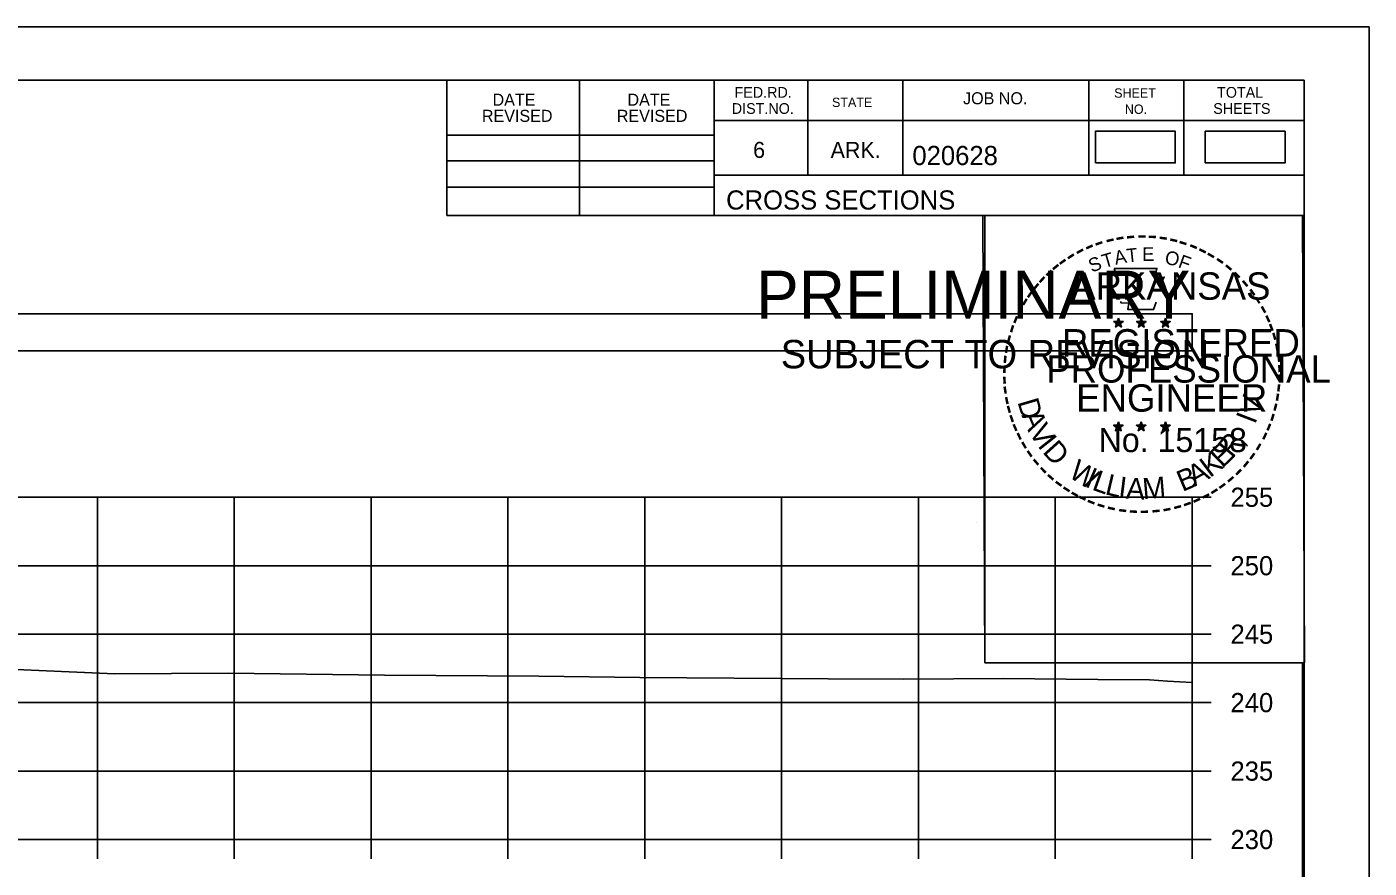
# Model space of a CAD drawing. Extents: x 1369627 to 1374022, y 380035 to 398173.
# Drawn here: x 1372163.4 to 1372261.5, y 382537.4 to 382598.8 of the extents above; entities that cross this region are included whole.
import ezdxf

# ---------------------------------------------------------------- set-up
doc = ezdxf.new("R2010")
doc.units = 0
for name, color, linetype in [('Default', 7, 'Continuous'), ('R_Axis', 7, 'Continuous'), ('R_Axis Annot', 7, 'Continuous'), ('R_Border', 7, 'Continuous'), ('R_Border PE', 7, 'Continuous'), ('R_Border Prem', 7, 'Continuous'), ('R_Exist Surface', 7, 'Continuous'), ('R_Grid', 7, 'Continuous'), ('R_No Plot', 7, 'Continuous')]:
    doc.layers.add(name, color=color, linetype=linetype)

msp = doc.modelspace()

# ---------------------------------------------------------------- linework, layer by layer
at = {"layer": 'Default'}
for points in [[(1372241.464, 382588.898), (1372247.298, 382588.898), (1372247.298, 382591.209), (1372241.464, 382591.209)], [(1372249.484, 382588.898), (1372255.317, 382588.898), (1372255.317, 382591.209), (1372249.484, 382591.209)], [(1371948.53, 382575.167), (1372248.53, 382575.167), (1372248.53, 382577.872), (1371948.53, 382577.872)]]:
    msp.add_lwpolyline(points, close=True, dxfattribs=at)
at = {"layer": 'R_Axis'}
for p, q in [((1372248.53, 382539.477), (1372248.53, 382564.477)), ((1372249.93, 382564.477), (1372248.53, 382564.477)), ((1372249.93, 382559.477), (1372248.53, 382559.477)), ((1372249.93, 382554.477), (1372248.53, 382554.477)), ((1372249.93, 382549.477), (1372248.53, 382549.477)), ((1372249.93, 382544.477), (1372248.53, 382544.477)), ((1371948.53, 382539.477), (1372248.53, 382539.477)), ((1372168.53, 382538.077), (1372168.53, 382539.477)), ((1372178.53, 382538.077), (1372178.53, 382539.477)), ((1372188.53, 382538.077), (1372188.53, 382539.477)), ((1372198.53, 382538.077), (1372198.53, 382539.477)), ((1372208.53, 382538.077), (1372208.53, 382539.477)), ((1372218.53, 382538.077), (1372218.53, 382539.477)), ((1372228.53, 382538.077), (1372228.53, 382539.477)), ((1372238.53, 382538.077), (1372238.53, 382539.477)), ((1372248.53, 382538.077), (1372248.53, 382539.477)), ((1372249.93, 382539.477), (1372248.53, 382539.477))]:
    msp.add_line(p, q, dxfattribs=at)
at = {"layer": 'R_Border'}
for p, q in [((1371940.53, 382594.937), (1372256.71, 382594.937)), ((1372194.07, 382585.057), (1372194.07, 382594.937)), ((1372203.75, 382585.057), (1372203.75, 382594.937)), ((1372213.61, 382594.937), (1372213.61, 382585.057)), ((1372220.45, 382594.937), (1372220.45, 382587.997)), ((1372227.39, 382594.937), (1372227.39, 382587.997)), ((1372240.97, 382594.937), (1372240.97, 382587.997)), ((1372247.91, 382594.937), (1372247.91, 382587.997)), ((1372256.71, 382389.477), (1372256.71, 382594.937)), ((1372256.71, 382591.997), (1372213.61, 382591.997)), ((1372256.71, 382592.017), (1372256.71, 382592.017)), ((1372194.07, 382590.917), (1372213.61, 382590.917)), ((1372194.07, 382589.057), (1372213.61, 382589.057)), ((1372194.07, 382587.117), (1372213.61, 382587.117)), ((1372256.71, 382587.997), (1372213.61, 382587.997)), ((1372216.57, 382587.997), (1372256.71, 382587.997)), ((1372256.71, 382585.057), (1372194.07, 382585.057))]:
    msp.add_line(p, q, dxfattribs=at)
at = {"layer": 'R_Border PE'}
for p, q in [((1372242.795, 382577.312), (1372243.144, 382577.201)), ((1372242.795, 382577.312), (1372243.048, 382577.267)), ((1372242.795, 382577.312), (1372243.032, 382577.19)), ((1372243.144, 382577.566), (1372243.103, 382577.314)), ((1372243.144, 382577.201), (1372243.144, 382577.566)), ((1372243.144, 382577.566), (1372243.193, 382577.316)), ((1372243.491, 382577.312), (1372243.144, 382577.201)), ((1372243.491, 382577.312), (1372243.205, 382577.263)), ((1372243.491, 382577.312), (1372243.287, 382577.21)), ((1372244.465, 382577.312), (1372244.814, 382577.201)), ((1372244.465, 382577.312), (1372244.718, 382577.267)), ((1372244.465, 382577.312), (1372244.702, 382577.19)), ((1372244.814, 382577.566), (1372244.773, 382577.314)), ((1372244.814, 382577.201), (1372244.814, 382577.566)), ((1372244.814, 382577.566), (1372244.863, 382577.316)), ((1372245.161, 382577.312), (1372244.814, 382577.201)), ((1372245.161, 382577.312), (1372244.875, 382577.263)), ((1372245.161, 382577.312), (1372244.957, 382577.21)), ((1372246.229, 382577.3), (1372246.578, 382577.189)), ((1372246.229, 382577.3), (1372246.482, 382577.255)), ((1372246.229, 382577.3), (1372246.466, 382577.178)), ((1372246.578, 382577.554), (1372246.537, 382577.302)), ((1372246.578, 382577.189), (1372246.578, 382577.554)), ((1372246.578, 382577.554), (1372246.627, 382577.304)), ((1372246.925, 382577.3), (1372246.578, 382577.189)), ((1372246.925, 382577.3), (1372246.639, 382577.251)), ((1372246.925, 382577.3), (1372246.721, 382577.198)), ((1372242.928, 382576.904), (1372243.144, 382577.201)), ((1372242.928, 382576.904), (1372243.054, 382577.148)), ((1372242.928, 382576.904), (1372243.142, 382577.121)), ((1372243.357, 382576.904), (1372243.142, 382577.118)), ((1372243.357, 382576.904), (1372243.144, 382577.201)), ((1372243.357, 382576.904), (1372243.22, 382577.195)), ((1372244.598, 382576.904), (1372244.814, 382577.201)), ((1372244.598, 382576.904), (1372244.724, 382577.148)), ((1372244.598, 382576.904), (1372244.812, 382577.121)), ((1372245.027, 382576.904), (1372244.812, 382577.118)), ((1372245.027, 382576.904), (1372244.814, 382577.201)), ((1372245.027, 382576.904), (1372244.89, 382577.195)), ((1372246.362, 382576.892), (1372246.578, 382577.189)), ((1372246.362, 382576.892), (1372246.488, 382577.136)), ((1372246.362, 382576.892), (1372246.576, 382577.109)), ((1372246.791, 382576.892), (1372246.576, 382577.106)), ((1372246.791, 382576.892), (1372246.578, 382577.189)), ((1372246.791, 382576.892), (1372246.654, 382577.183)), ((1372242.791, 382569.739), (1372243.14, 382569.628)), ((1372242.791, 382569.739), (1372243.044, 382569.694)), ((1372242.791, 382569.739), (1372243.028, 382569.617)), ((1372242.924, 382569.331), (1372243.14, 382569.628)), ((1372242.924, 382569.331), (1372243.05, 382569.575)), ((1372242.924, 382569.331), (1372243.138, 382569.548)), ((1372243.14, 382569.993), (1372243.099, 382569.741)), ((1372243.353, 382569.331), (1372243.138, 382569.545)), ((1372243.14, 382569.628), (1372243.14, 382569.993)), ((1372243.14, 382569.993), (1372243.189, 382569.743)), ((1372243.487, 382569.739), (1372243.14, 382569.628)), ((1372243.353, 382569.331), (1372243.14, 382569.628)), ((1372243.487, 382569.739), (1372243.201, 382569.69)), ((1372243.353, 382569.331), (1372243.216, 382569.622)), ((1372243.487, 382569.739), (1372243.283, 382569.637)), ((1372244.46, 382569.739), (1372244.809, 382569.628)), ((1372244.46, 382569.739), (1372244.713, 382569.694)), ((1372244.46, 382569.739), (1372244.697, 382569.617)), ((1372244.593, 382569.331), (1372244.809, 382569.628)), ((1372244.593, 382569.331), (1372244.719, 382569.575)), ((1372244.593, 382569.331), (1372244.807, 382569.548)), ((1372244.809, 382569.993), (1372244.768, 382569.741)), ((1372245.022, 382569.331), (1372244.807, 382569.545)), ((1372244.809, 382569.628), (1372244.809, 382569.993)), ((1372244.809, 382569.993), (1372244.858, 382569.743)), ((1372245.156, 382569.739), (1372244.809, 382569.628)), ((1372245.022, 382569.331), (1372244.809, 382569.628)), ((1372245.156, 382569.739), (1372244.87, 382569.69)), ((1372245.022, 382569.331), (1372244.885, 382569.622)), ((1372245.156, 382569.739), (1372244.952, 382569.637)), ((1372246.227, 382569.729), (1372246.576, 382569.618)), ((1372246.227, 382569.729), (1372246.48, 382569.684)), ((1372246.227, 382569.729), (1372246.464, 382569.607)), ((1372246.36, 382569.321), (1372246.576, 382569.618)), ((1372246.36, 382569.321), (1372246.486, 382569.565)), ((1372246.36, 382569.321), (1372246.574, 382569.538)), ((1372246.576, 382569.983), (1372246.535, 382569.731)), ((1372246.789, 382569.321), (1372246.574, 382569.535)), ((1372246.576, 382569.618), (1372246.576, 382569.983)), ((1372246.576, 382569.983), (1372246.625, 382569.733)), ((1372246.923, 382569.729), (1372246.576, 382569.618)), ((1372246.789, 382569.321), (1372246.576, 382569.618)), ((1372246.923, 382569.729), (1372246.637, 382569.68)), ((1372246.789, 382569.321), (1372246.652, 382569.612)), ((1372246.923, 382569.729), (1372246.719, 382569.627))]:
    msp.add_line(p, q, dxfattribs=at)
for points in [[(1372242.836, 382581.19), (1372243.105, 382580.363)], [(1372246.347, 382580.268), (1372246.489, 382580.552), (1372245.804, 382580.528), (1372245.952, 382581.19), (1372242.836, 382581.19)], [(1372243.328, 382578.767), (1372243.328, 382578.68), (1372243.891, 382578.661), (1372243.837, 382578.188), (1372245.707, 382578.188), (1372245.908, 382578.724)], [(1372243.144, 382577.566), (1372243.357, 382576.904), (1372242.795, 382577.312), (1372243.491, 382577.312), (1372242.928, 382576.904), (1372243.144, 382577.566)], [(1372244.814, 382577.566), (1372245.027, 382576.904), (1372244.465, 382577.312), (1372245.161, 382577.312), (1372244.598, 382576.904), (1372244.814, 382577.566)], [(1372246.578, 382577.554), (1372246.791, 382576.892), (1372246.229, 382577.3), (1372246.925, 382577.3), (1372246.362, 382576.892), (1372246.578, 382577.554)], [(1372243.14, 382569.993), (1372243.353, 382569.331), (1372242.791, 382569.739), (1372243.487, 382569.739), (1372242.924, 382569.331), (1372243.14, 382569.993)], [(1372244.809, 382569.993), (1372245.022, 382569.331), (1372244.46, 382569.739), (1372245.156, 382569.739), (1372244.593, 382569.331), (1372244.809, 382569.993)], [(1372246.576, 382569.983), (1372246.789, 382569.321), (1372246.227, 382569.729), (1372246.923, 382569.729), (1372246.36, 382569.321), (1372246.576, 382569.983)]]:
    msp.add_lwpolyline(points, dxfattribs=at)
for centre, radius in [((1372243.143, 382577.2), 0.172), ((1372243.143, 382577.2), 0.145), ((1372243.143, 382577.2), 0.116), ((1372243.143, 382577.2), 0.0991), ((1372243.143, 382577.2), 0.0747), ((1372244.813, 382577.2), 0.172), ((1372244.813, 382577.2), 0.145), ((1372244.813, 382577.2), 0.116), ((1372244.813, 382577.2), 0.0991), ((1372244.813, 382577.2), 0.0747), ((1372246.577, 382577.188), 0.172), ((1372246.577, 382577.188), 0.145), ((1372246.577, 382577.188), 0.116), ((1372246.577, 382577.188), 0.0991), ((1372243.143, 382577.2), 0.0495), ((1372243.143, 382577.2), 0.0296), ((1372244.813, 382577.2), 0.0495), ((1372244.813, 382577.2), 0.0296), ((1372246.577, 382577.188), 0.0747), ((1372246.577, 382577.188), 0.0495), ((1372246.577, 382577.188), 0.0296), ((1372243.139, 382569.627), 0.172), ((1372243.139, 382569.627), 0.145), ((1372243.139, 382569.627), 0.116), ((1372243.139, 382569.627), 0.0991), ((1372243.139, 382569.627), 0.0747), ((1372243.139, 382569.627), 0.0495), ((1372243.139, 382569.627), 0.0296), ((1372244.808, 382569.627), 0.172), ((1372244.808, 382569.627), 0.145), ((1372244.808, 382569.627), 0.116), ((1372244.808, 382569.627), 0.0991), ((1372244.808, 382569.627), 0.0747), ((1372244.808, 382569.627), 0.0495), ((1372244.808, 382569.627), 0.0296), ((1372246.575, 382569.617), 0.172), ((1372246.575, 382569.617), 0.145), ((1372246.575, 382569.617), 0.116), ((1372246.575, 382569.617), 0.0991), ((1372246.575, 382569.617), 0.0747), ((1372246.575, 382569.617), 0.0495), ((1372246.575, 382569.617), 0.0296)]:
    msp.add_circle(centre, radius, dxfattribs=at)
at = {"layer": 'R_Exist Surface'}
msp.add_lwpolyline([(1372160.94, 382551.974), (1372164.252, 382551.831), (1372169.811, 382551.577), (1372178.078, 382551.626), (1372189.514, 382551.483), (1372200.781, 382551.412), (1372208.174, 382551.301), (1372221.939, 382551.217), (1372227.47, 382551.185), (1372234.712, 382551.227), (1372241.636, 382551.176), (1372245.411, 382551.134), (1372246.732, 382551.049), (1372248.53, 382550.955)], dxfattribs=at)
at = {"layer": 'R_Grid'}
for p, q in [((1371948.53, 382564.477), (1372248.53, 382564.477)), ((1372168.53, 382539.477), (1372168.53, 382564.477)), ((1372178.53, 382539.477), (1372178.53, 382564.477)), ((1372188.53, 382539.477), (1372188.53, 382564.477)), ((1372198.53, 382539.477), (1372198.53, 382564.477)), ((1372208.53, 382539.477), (1372208.53, 382564.477)), ((1372218.53, 382539.477), (1372218.53, 382564.477)), ((1372228.53, 382539.477), (1372228.53, 382564.477)), ((1372238.53, 382539.477), (1372238.53, 382564.477)), ((1372248.53, 382539.477), (1372248.53, 382564.477)), ((1371948.53, 382559.477), (1372248.53, 382559.477)), ((1371948.53, 382554.477), (1372248.53, 382554.477)), ((1371948.53, 382549.477), (1372248.53, 382549.477)), ((1371948.53, 382544.477), (1372248.53, 382544.477)), ((1371948.53, 382539.477), (1372248.53, 382539.477))]:
    msp.add_line(p, q, dxfattribs=at)
at = {"layer": 'R_No Plot'}
for p, q in [((1371928.129, 382598.831), (1372261.462, 382598.831)), ((1372232.744, 382562.601), (1372232.744, 382562.601))]:
    msp.add_line(p, q, dxfattribs=at)
for points in [[(1371928.122, 382598.831), (1372261.462, 382598.831), (1372261.462, 382385.494), (1371928.122, 382385.494)], [(1372174.45, 382594.937), (1372194.07, 382594.937), (1372194.07, 382585.057), (1372210.182, 382585.057), (1372233.381, 382585.057), (1372233.381, 382552.386), (1372256.589, 382552.386), (1372256.71, 382389.477), (1371940.53, 382389.477), (1371940.53, 382594.937)], [(1372233.241, 382585.057), (1372256.589, 382585.057), (1372256.729, 382552.386), (1372233.381, 382552.386)]]:
    msp.add_lwpolyline(points, close=True, dxfattribs=at)

# ---------------------------------------------------------------- texts
at = {"layer": 'R_Axis Annot'}
for s, p in [('255', (1372251.33, 382563.777)), ('250', (1372251.33, 382558.777)), ('245', (1372251.33, 382553.777)), ('240', (1372251.33, 382548.777)), ('235', (1372251.33, 382543.777)), ('230', (1372251.33, 382538.777))]:
    msp.add_text(s, height=1.4, dxfattribs=at).set_placement(p)
at = {"layer": 'R_Border'}
for s, height, p in [('DATE', 0.8792, (1372197.408, 382593.073)), ('DATE', 0.8792, (1372207.268, 382593.073)), ('FED.RD.', 0.7819, (1372215.09, 382593.657)), ('JOB NO.', 0.8792, (1372231.79, 382593.177)), ('SHEET', 0.684, (1372242.83, 382593.657)), ('TOTAL', 0.7819, (1372250.35, 382593.657)), ('DIST.NO.', 0.7819, (1372214.89, 382592.477)), ('STATE', 0.684, (1372222.21, 382592.977)), ('NO.', 0.684, (1372243.61, 382592.477)), ('SHEETS', 0.7819, (1372250.07, 382592.477)), ('REVISED', 0.8792, (1372196.628, 382591.893)), ('REVISED', 0.8792, (1372206.488, 382591.893)), ('6', 1.172, (1372216.45, 382589.257)), ('ARK.', 1.1723, (1372222.11, 382589.257)), ('020628', 1.4, (1372228.086, 382588.736)), ('CROSS SECTIONS', 1.4, (1372214.473, 382585.487))]:
    msp.add_text(s, height=height, rotation=360, dxfattribs=at).set_placement(p)
at = {"layer": 'R_Border PE'}
for s, height, rotation, p in [('-', 1.6, 19.17608, (1372241.583, 382582.317)), ('-', 1.6, 13.63015, (1372242.333, 382582.558)), ('-', 1.6, 10.21935, (1372243.011, 382582.72)), ('-', 1.6, 5.89682, (1372243.74, 382582.83)), ('-', 1.6, 0.18623, (1372244.512, 382582.902)), ('-', 1.6, 357.74304, (1372245.235, 382582.889)), ('-', 1.6, 352.16172, (1372245.979, 382582.833)), ('-', 1.6, 347.20489, (1372246.698, 382582.719)), ('-', 1.6, 342.3362, (1372247.333, 382582.564)), ('-', 1.6, 34.06357, (1372239.719, 382581.361)), ('-', 1.6, 28.79182, (1372240.316, 382581.731)), ('-', 1.6, 24.30721, (1372240.949, 382582.048)), ('T', 1, 16.4036, (1372242.104, 382581.199)), ('A', 1, 11.21318, (1372242.93, 382581.45)), ('T', 1, 6.02276, (1372243.779, 382581.616)), ('E', 1, 0.83234, (1372244.884, 382581.726)), ('O', 1, 350.4515, (1372246.488, 382581.516)), ('F', 1, 340.07066, (1372247.442, 382581.288)), ('-', 1.6, 337.85509, (1372248.068, 382582.341)), ('-', 1.6, 334.12109, (1372248.699, 382582.07)), ('-', 1.6, 329.64089, (1372249.278, 382581.787)), ('-', 1.6, 38.95066, (1372238.665, 382580.588)), ('-', 1.6, 36.23174, (1372239.141, 382580.966)), ('S', 1, 21.59401, (1372241.19, 382580.868)), ('-', 1.6, 325.86266, (1372249.921, 382581.426)), ('-', 1.6, 320.52971, (1372250.531, 382581)), ('-', 1.6, 48.42305, (1372237.784, 382579.693)), ('-', 1.6, 42.96224, (1372238.232, 382580.171)), ('ARKANSAS', 2, 360, (1372239.688, 382578.902)), ('-', 1.6, 315.57859, (1372251.13, 382580.512)), ('-', 1.6, 309.87973, (1372251.699, 382579.962)), ('-', 1.6, 54.23247, (1372236.968, 382578.64)), ('-', 1.6, 50.61417, (1372237.381, 382579.207)), ('-', 1.6, 306.65218, (1372252.224, 382579.36)), ('-', 1.6, 62.87135, (1372236.33, 382577.499)), ('-', 1.6, 58.07063, (1372236.643, 382578.113)), ('-', 1.4, 303.67529, (1372252.71, 382578.792)), ('-', 1.6, 299.66835, (1372253.029, 382578.185)), ('-', 1.6, 67.77427, (1372236.071, 382576.888)), ('-', 1.6, 294.66279, (1372253.353, 382577.573)), ('-', 1.6, 75.46096, (1372235.655, 382575.544)), ('-', 1.6, 72.39447, (1372235.852, 382576.258)), ('REGISTERED', 2, 360, (1372239.01, 382574.753)), ('-', 1.6, 290.57283, (1372253.61, 382576.996)), ('-', 1.6, 285.12326, (1372253.844, 382576.416)), ('-', 1.6, 81.20126, (1372235.523, 382574.831)), ('-', 1.6, 280.54934, (1372254.044, 382575.674)), ('-', 1.6, 85.18634, (1372235.447, 382574.14)), ('PROFESSIONAL', 2, 360, (1372237.862, 382572.849)), ('-', 1.6, 276.59616, (1372254.206, 382574.906)), ('-', 1.6, 89.06224, (1372235.422, 382573.439)), ('-', 1.6, 274.33011, (1372254.266, 382574.184)), ('-', 1.6, 269.94067, (1372254.3, 382573.552)), ('-', 1.6, 94.19588, (1372235.457, 382572.714)), ('-', 1.6, 98.94793, (1372235.529, 382572.047)), ('ENGINEER', 2, 360, (1372240.049, 382570.724)), ('-', 1.6, 263.5172, (1372254.281, 382572.886)), ('-', 1.6, 101.71495, (1372235.664, 382571.314)), ('D', 1.54, 286.28478, (1372235.753, 382571.452)), ('V', 1.54, 72.65729, (1372253.345, 382570.292)), ('-', 1.6, 260.99529, (1372254.21, 382572.232)), ('-', 1.6, 105.45785, (1372235.826, 382570.719)), ('-', 1.6, 109.08742, (1372236.041, 382570.088)), ('A', 1.54, 292.78351, (1372236.046, 382570.45)), ('I', 1.54, 69.03009, (1372253.123, 382569.753)), ('-', 1.6, 252.86809, (1372253.919, 382570.834)), ('-', 1.6, 255.7626, (1372254.1, 382571.554)), ('-', 1.6, 114.06432, (1372236.295, 382569.492)), ('V', 1.54, 300.79357, (1372236.56, 382569.271)), ('No. 15158', 1.757, 360, (1372241.691, 382567.773)), ('-', 1.6, 247.88866, (1372253.696, 382570.161)), ('-', 1.6, 115.72885, (1372236.6, 382568.874)), ('-', 1.6, 120.44712, (1372236.957, 382568.288)), ('I', 1.54, 308.35023, (1372237.191, 382568.234)), ('D', 1.54, 311.97742, (1372237.541, 382567.768)), ('E', 1.54, 44.01755, (1372250.739, 382566.556)), ('R', 1.54, 50.36514, (1372251.473, 382567.264)), (',', 1.54, 57.4684, (1372252.196, 382568.146)), ('-', 1.6, 244.61971, (1372253.434, 382569.532)), ('-', 1.6, 125.89344, (1372237.36, 382567.727)), ('K', 1.54, 36.91429, (1372249.83, 382565.866)), ('-', 1.6, 233.84524, (1372252.638, 382568.127)), ('-', 1.6, 239.07125, (1372253.04, 382568.78)), ('-', 1.6, 130.71812, (1372237.822, 382567.175)), ('-', 1.6, 134.22381, (1372238.339, 382566.63)), ('W', 1.54, 328.07311, (1372239.42, 382566.002)), ('I', 1.54, 336.6877, (1372240.607, 382565.293)), ('B', 1.54, 22.8589, (1372247.816, 382564.855)), ('A', 1.54, 28.90423, (1372248.712, 382565.229)), ('-', 1.6, 225.76533, (1372251.729, 382566.997)), ('-', 1.6, 231.25377, (1372252.208, 382567.561)), ('-', 1.6, 138.93382, (1372238.864, 382566.166)), ('-', 1.6, 144.64634, (1372239.42, 382565.76)), ('L', 1.54, 340.3149, (1372241.137, 382565.049)), ('L', 1.54, 346.66249, (1372242.096, 382564.704)), ('I', 1.54, 353.01009, (1372243.088, 382564.468)), ('A', 1.54, 356.63729, (1372243.665, 382564.382)), ('M', 1.54, 4.64735, (1372244.95, 382564.324)), ('-', 1.6, 215.73633, (1372250.658, 382566.016)), ('-', 1.6, 221.08509, (1372251.207, 382566.488)), ('-', 1.6, 148.08978, (1372239.981, 382565.389)), ('-', 1.6, 151.57039, (1372240.56, 382565.064)), ('-', 1.6, 154.60019, (1372241.082, 382564.817)), ('-', 1.6, 207.35684, (1372249.566, 382565.283)), ('-', 1.6, 212.24909, (1372250.124, 382565.629)), ('-', 1.6, 158.56121, (1372241.706, 382564.563)), ('-', 1.6, 162.79826, (1372242.393, 382564.35)), ('-', 1.6, 167.55551, (1372243.108, 382564.186)), ('-', 1.6, 173.11546, (1372243.88, 382564.076)), ('AAMU', 0.00002, 360, (1372244.742, 382564.319)), ('-', 1.6, 185.81666, (1372246.181, 382564.118)), ('-', 1.6, 191.28576, (1372246.917, 382564.25)), ('-', 1.6, 195.47429, (1372247.646, 382564.449)), ('-', 1.6, 199.46435, (1372248.311, 382564.687)), ('-', 1.6, 204.25161, (1372248.942, 382564.964)), ('-', 1.6, 176.51827, (1372244.628, 382564.023)), ('-', 1.6, 181.59176, (1372245.372, 382564.042))]:
    msp.add_text(s, height=height, rotation=rotation, dxfattribs=at).set_placement(p)
at = {"layer": 'R_Border Prem'}
for s, height, p in [('PRELIMINARY', 3.5, (1372216.661, 382577.52)), ('DWB', 0.01, (1372217.408, 382579.369)), ('SUBJECT TO REVISION', 2.07511, (1372218.47, 382573.891))]:
    msp.add_text(s, height=height, rotation=360, dxfattribs=at).set_placement(p)

doc.saveas('drawing.dxf')
